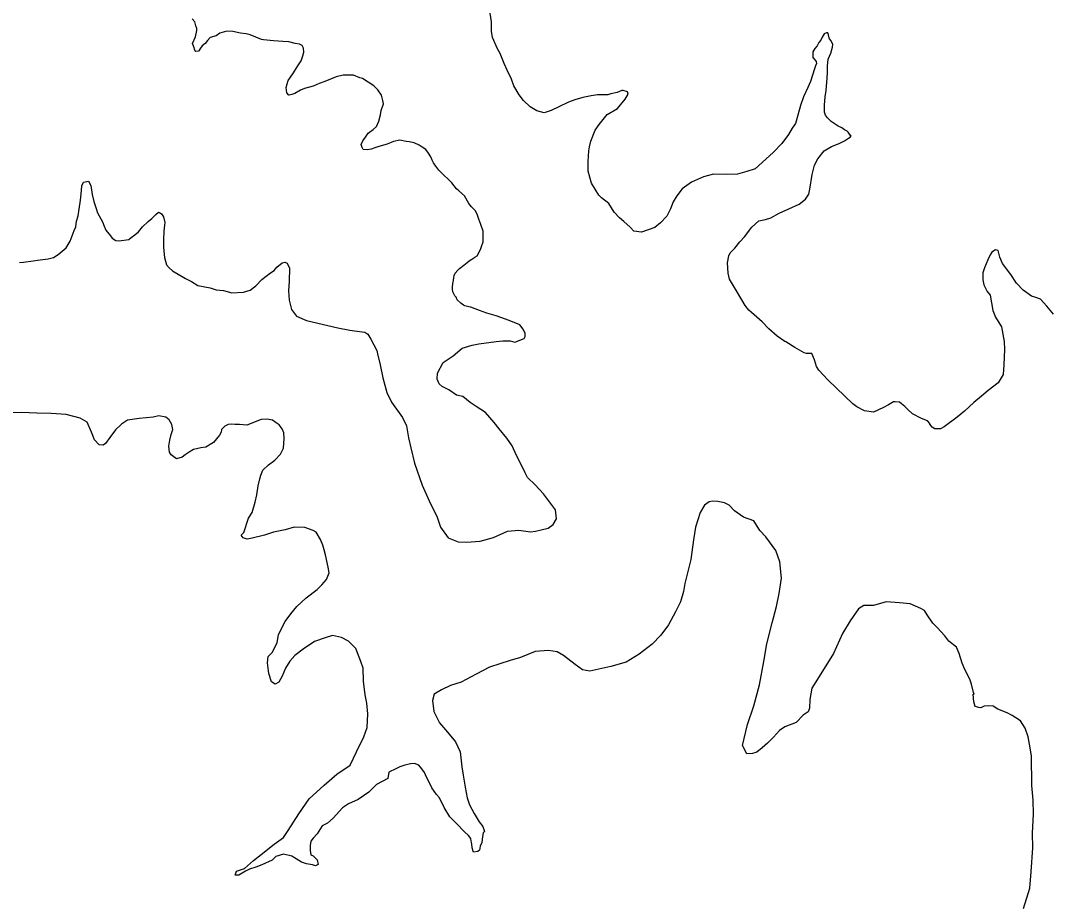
# Model space of a CAD drawing. Extents: x 1377389 to 1380723, y 1168351 to 1170484.
# Drawn here: x 1377594.93 to 1377636.08, y 1170332.41 to 1170367.67 of the extents above; entities that cross this region are included whole.
import ezdxf

# ---------------------------------------------------------------- set-up
doc = ezdxf.new("R2010")
doc.units = 0
doc.layers.add('B_Fill', color=7, linetype='Continuous')

msp = doc.modelspace()

# ---------------------------------------------------------------- linework, layer by layer
at = {"layer": 'B_Fill'}
for points in [[(1377611.225, 1170362.372), (1377611.113, 1170362.52), (1377610.971, 1170362.609), (1377610.85, 1170362.687), (1377610.649, 1170362.785), (1377610.448, 1170362.832), (1377610.328, 1170362.84), (1377610.077, 1170362.897), (1377609.828, 1170362.843), (1377609.579, 1170362.739), (1377609.24, 1170362.634), (1377609.081, 1170362.582), (1377608.932, 1170362.54), (1377608.772, 1170362.508), (1377608.612, 1170362.525), (1377608.571, 1170362.595), (1377608.539, 1170362.725), (1377608.597, 1170362.866), (1377608.705, 1170363.008), (1377608.813, 1170363.17), (1377608.862, 1170363.211), (1377609.011, 1170363.323), (1377609.149, 1170363.435), (1377609.246, 1170363.647), (1377609.313, 1170363.909), (1377609.34, 1170364.079), (1377609.427, 1170364.351), (1377609.405, 1170364.481), (1377609.342, 1170364.691), (1377609.199, 1170364.909), (1377609.047, 1170365.058), (1377608.583, 1170365.352), (1377608.482, 1170365.381), (1377608.231, 1170365.487), (1377607.81, 1170365.491), (1377607.541, 1170365.417), (1377607.084, 1170365.241), (1377606.855, 1170365.157), (1377606.616, 1170365.044), (1377606.267, 1170364.959), (1377606.108, 1170364.886), (1377605.88, 1170364.753), (1377605.77, 1170364.711), (1377605.661, 1170364.689), (1377605.641, 1170364.689), (1377605.569, 1170364.788), (1377605.548, 1170364.888), (1377605.536, 1170364.998), (1377605.574, 1170365.139), (1377605.623, 1170365.27), (1377605.711, 1170365.412), (1377605.828, 1170365.584), (1377605.877, 1170365.655), (1377606.004, 1170365.867), (1377606.142, 1170366.059), (1377606.209, 1170366.261), (1377606.247, 1170366.412), (1377606.225, 1170366.572), (1377606.173, 1170366.671), (1377606.072, 1170366.73), (1377605.902, 1170366.758), (1377605.651, 1170366.814), (1377605.401, 1170366.831), (1377605.03, 1170366.856), (1377604.63, 1170366.9), (1377604.549, 1170366.909), (1377604.107, 1170367.104), (1377603.946, 1170367.141), (1377603.716, 1170367.168), (1377603.404, 1170367.234), (1377603.174, 1170367.241), (1377602.895, 1170367.167), (1377602.737, 1170367.054), (1377602.508, 1170366.991), (1377602.389, 1170366.869), (1377602.301, 1170366.757), (1377602.182, 1170366.666), (1377602.113, 1170366.564), (1377602.035, 1170366.443), (1377601.925, 1170366.431), (1377601.884, 1170366.481), (1377601.852, 1170366.621), (1377601.8, 1170366.76), (1377601.917, 1170367.023), (1377601.963, 1170367.274), (1377601.972, 1170367.354), (1377601.931, 1170367.464), (1377601.889, 1170367.624), (1377601.787, 1170367.743)], [(1377627.184, 1170367.177), (1377627.124, 1170367.186), (1377627.035, 1170367.145), (1377626.957, 1170367.003), (1377626.898, 1170366.892), (1377626.829, 1170366.791), (1377626.761, 1170366.66), (1377626.663, 1170366.548), (1377626.584, 1170366.427), (1377626.588, 1170366.186), (1377626.598, 1170366.176), (1377626.669, 1170366.097), (1377626.72, 1170366.037), (1377626.731, 1170365.957), (1377626.692, 1170365.857), (1377626.654, 1170365.746), (1377626.491, 1170365.242), (1377626.384, 1170365), (1377626.209, 1170364.627), (1377626.094, 1170364.274), (1377625.989, 1170363.892), (1377625.884, 1170363.56), (1377625.757, 1170363.367), (1377625.61, 1170363.115), (1377625.345, 1170362.76), (1377625.009, 1170362.415), (1377624.555, 1170362.007), (1377624.278, 1170361.743), (1377623.95, 1170361.648), (1377623.571, 1170361.532), (1377623.141, 1170361.526), (1377622.611, 1170361.529), (1377622.212, 1170361.423), (1377621.735, 1170361.216), (1377621.368, 1170360.95), (1377621.152, 1170360.676), (1377621.005, 1170360.434), (1377620.889, 1170360.151), (1377620.743, 1170359.859), (1377620.497, 1170359.595), (1377620.269, 1170359.411), (1377619.732, 1170359.223), (1377619.431, 1170359.259), (1377619.279, 1170359.417), (1377619.026, 1170359.644), (1377618.853, 1170359.792), (1377618.65, 1170360.02), (1377618.425, 1170360.367), (1377618.142, 1170360.594), (1377618.031, 1170360.703), (1377617.744, 1170361.18), (1377617.607, 1170361.659), (1377617.612, 1170362.04), (1377617.636, 1170362.462), (1377617.664, 1170362.632), (1377617.711, 1170362.854), (1377617.885, 1170363.297), (1377618.042, 1170363.52), (1377618.366, 1170363.915), (1377618.773, 1170364.152), (1377619.088, 1170364.527), (1377619.205, 1170364.729), (1377619.184, 1170364.819), (1377619.003, 1170364.877), (1377618.953, 1170364.876), (1377618.764, 1170364.793), (1377618.515, 1170364.739), (1377618.395, 1170364.698), (1377617.985, 1170364.702), (1377617.725, 1170364.668), (1377617.396, 1170364.593), (1377617.068, 1170364.499), (1377616.819, 1170364.415), (1377616.431, 1170364.229), (1377616.133, 1170364.084), (1377615.844, 1170363.99), (1377615.553, 1170364.066), (1377615.291, 1170364.223), (1377615.017, 1170364.48), (1377614.844, 1170364.708), (1377614.639, 1170365.066), (1377614.545, 1170365.325), (1377614.37, 1170365.684), (1377614.246, 1170365.953), (1377614.091, 1170366.361), (1377613.978, 1170366.54), (1377613.782, 1170366.989), (1377613.738, 1170367.249), (1377613.743, 1170367.62), (1377613.688, 1170367.97)], [(1377634.242, 1170354.535), (1377634.211, 1170353.923), (1377634.186, 1170353.531), (1377633.991, 1170353.198), (1377633.595, 1170352.891), (1377633.318, 1170352.667), (1377633.021, 1170352.412), (1377632.646, 1170352.066), (1377632.349, 1170351.831), (1377631.824, 1170351.443), (1377631.685, 1170351.361), (1377631.455, 1170351.368), (1377631.354, 1170351.436), (1377631.262, 1170351.556), (1377631.252, 1170351.575), (1377631.171, 1170351.685), (1377630.919, 1170351.781), (1377630.566, 1170351.967), (1377630.384, 1170352.135), (1377630.262, 1170352.263), (1377630.121, 1170352.362), (1377630.04, 1170352.431), (1377629.879, 1170352.448), (1377629.8, 1170352.437), (1377629.611, 1170352.324), (1377629.403, 1170352.211), (1377629.005, 1170352.025), (1377628.644, 1170352.09), (1377628.342, 1170352.246), (1377628.18, 1170352.364), (1377627.531, 1170352.987), (1377627.186, 1170353.323), (1377626.821, 1170353.709), (1377626.729, 1170353.858), (1377626.645, 1170354.127), (1377626.541, 1170354.376), (1377626.331, 1170354.373), (1377626.231, 1170354.402), (1377625.868, 1170354.618), (1377625.505, 1170354.843), (1377625.464, 1170354.852), (1377625.151, 1170355.069), (1377624.827, 1170355.365), (1377624.563, 1170355.632), (1377624.027, 1170356.105), (1377623.874, 1170356.284), (1377623.577, 1170356.811), (1377623.249, 1170357.338), (1377623.196, 1170357.577), (1377623.17, 1170357.988), (1377623.226, 1170358.269), (1377623.274, 1170358.4), (1377623.462, 1170358.584), (1377623.669, 1170358.837), (1377623.846, 1170359.03), (1377624.151, 1170359.415), (1377624.427, 1170359.67), (1377624.687, 1170359.724), (1377624.906, 1170359.797), (1377625.233, 1170359.972), (1377625.621, 1170360.148), (1377626.039, 1170360.334), (1377626.296, 1170360.538), (1377626.423, 1170360.74), (1377626.461, 1170360.931), (1377626.552, 1170361.524), (1377626.647, 1170361.896), (1377626.784, 1170362.149), (1377627.04, 1170362.463), (1377627.327, 1170362.638), (1377627.636, 1170362.762), (1377627.844, 1170362.865), (1377628.003, 1170362.968), (1377628.072, 1170363.019), (1377628.112, 1170363.06), (1377628.081, 1170363.089), (1377628, 1170363.208), (1377627.959, 1170363.248), (1377627.848, 1170363.307), (1377627.747, 1170363.385), (1377627.596, 1170363.453), (1377627.475, 1170363.532), (1377627.313, 1170363.64), (1377627.171, 1170363.788), (1377627.09, 1170363.897), (1377627.048, 1170364.007), (1377627.044, 1170364.288), (1377627.07, 1170364.629), (1377627.116, 1170364.88), (1377627.149, 1170365.372), (1377627.166, 1170365.593), (1377627.163, 1170365.853), (1377627.199, 1170366.134), (1377627.296, 1170366.366), (1377627.362, 1170366.608), (1377627.381, 1170366.708), (1377627.309, 1170366.858), (1377627.248, 1170366.937), (1377627.237, 1170366.977), (1377627.215, 1170367.097), (1377627.184, 1170367.177)], [(1377611.712, 1170347.432), (1377612.008, 1170347.015), (1377612.41, 1170346.85), (1377612.741, 1170346.835), (1377613.29, 1170346.882), (1377613.818, 1170347.03), (1377614.385, 1170347.279), (1377614.835, 1170347.315), (1377615.306, 1170347.252), (1377615.496, 1170347.274), (1377615.725, 1170347.328), (1377616.004, 1170347.392), (1377616.202, 1170347.545), (1377616.339, 1170347.767), (1377616.294, 1170348.128), (1377615.815, 1170348.772), (1377615.49, 1170349.129), (1377615.176, 1170349.425), (1377615.083, 1170349.614), (1377614.939, 1170349.913), (1377614.743, 1170350.301), (1377614.568, 1170350.68), (1377614.354, 1170350.997), (1377614.048, 1170351.364), (1377613.845, 1170351.612), (1377613.509, 1170352.018), (1377613.136, 1170352.253), (1377612.893, 1170352.42), (1377612.6, 1170352.657), (1377612.349, 1170352.704), (1377612.036, 1170352.92), (1377611.774, 1170353.056), (1377611.653, 1170353.165), (1377611.57, 1170353.344), (1377611.587, 1170353.585), (1377611.811, 1170354.009), (1377612.217, 1170354.286), (1377612.573, 1170354.591), (1377612.972, 1170354.707), (1377613.241, 1170354.761), (1377613.93, 1170354.851), (1377614.19, 1170354.885), (1377614.49, 1170354.879), (1377614.681, 1170354.831), (1377615.049, 1170354.977), (1377615.088, 1170355.048), (1377615.086, 1170355.178), (1377615.004, 1170355.347), (1377614.881, 1170355.516), (1377614.519, 1170355.671), (1377614.308, 1170355.748), (1377613.936, 1170355.884), (1377613.554, 1170355.978), (1377613.263, 1170356.085), (1377612.921, 1170356.22), (1377612.891, 1170356.22), (1377612.68, 1170356.277), (1377612.619, 1170356.306), (1377612.518, 1170356.385), (1377612.376, 1170356.523), (1377612.325, 1170356.623), (1377612.284, 1170356.672), (1377612.192, 1170356.831), (1377612.19, 1170356.942), (1377612.189, 1170357.022), (1377612.197, 1170357.172), (1377612.226, 1170357.283), (1377612.234, 1170357.414), (1377612.253, 1170357.494), (1377612.292, 1170357.585), (1377612.4, 1170357.697), (1377612.469, 1170357.768), (1377612.637, 1170357.9), (1377612.766, 1170358.002), (1377612.855, 1170358.074), (1377612.954, 1170358.145), (1377613.073, 1170358.227), (1377613.172, 1170358.279), (1377613.299, 1170358.521), (1377613.347, 1170358.642), (1377613.415, 1170358.834), (1377613.411, 1170359.114), (1377613.409, 1170359.264), (1377613.315, 1170359.524), (1377613.232, 1170359.743), (1377613.169, 1170359.943), (1377613.087, 1170360.082), (1377612.945, 1170360.23), (1377612.833, 1170360.369), (1377612.659, 1170360.667), (1377612.436, 1170360.865), (1377612.345, 1170360.954), (1377612.152, 1170361.192), (1377611.999, 1170361.35), (1377611.847, 1170361.478), (1377611.644, 1170361.696), (1377611.522, 1170361.854), (1377611.43, 1170361.983), (1377611.379, 1170362.093), (1377611.317, 1170362.222), (1377611.225, 1170362.372)], [(1377594.889, 1170358.002), (1377595.049, 1170358.024), (1377595.428, 1170358.08), (1377595.608, 1170358.102), (1377596.028, 1170358.148), (1377596.237, 1170358.201), (1377596.425, 1170358.324), (1377596.742, 1170358.6), (1377596.908, 1170358.863), (1377597.072, 1170359.286), (1377597.14, 1170359.437), (1377597.167, 1170359.658), (1377597.224, 1170359.869), (1377597.271, 1170360.141), (1377597.326, 1170360.492), (1377597.342, 1170360.743), (1377597.378, 1170361.075), (1377597.446, 1170361.216), (1377597.645, 1170361.259), (1377597.728, 1170361.089), (1377597.783, 1170360.729), (1377597.857, 1170360.44), (1377597.94, 1170360.2), (1377598.003, 1170359.991), (1377598.198, 1170359.632), (1377598.27, 1170359.453), (1377598.333, 1170359.294), (1377598.526, 1170359.076), (1377598.587, 1170358.986), (1377598.728, 1170358.888), (1377598.869, 1170358.87), (1377599.258, 1170358.926), (1377599.347, 1170359.007), (1377599.496, 1170359.109), (1377599.644, 1170359.232), (1377599.801, 1170359.434), (1377600.028, 1170359.648), (1377600.167, 1170359.76), (1377600.335, 1170359.923), (1377600.433, 1170360.015), (1377600.474, 1170360.005), (1377600.564, 1170359.946), (1377600.636, 1170359.837), (1377600.689, 1170359.607), (1377600.681, 1170359.497), (1377600.654, 1170359.256), (1377600.639, 1170358.915), (1377600.633, 1170358.634), (1377600.655, 1170358.464), (1377600.679, 1170358.214), (1377600.753, 1170357.914), (1377600.864, 1170357.795), (1377600.996, 1170357.677), (1377601.511, 1170357.363), (1377601.762, 1170357.247), (1377602.015, 1170357.09), (1377602.496, 1170356.996), (1377602.737, 1170356.919), (1377603.038, 1170356.883), (1377603.369, 1170356.798), (1377603.829, 1170356.824), (1377604.098, 1170356.908), (1377604.326, 1170357.082), (1377604.562, 1170357.326), (1377604.909, 1170357.591), (1377605.057, 1170357.694), (1377605.166, 1170357.816), (1377605.373, 1170357.989), (1377605.483, 1170358.02), (1377605.574, 1170357.982), (1377605.666, 1170357.782), (1377605.654, 1170357.261), (1377605.629, 1170356.88), (1377605.654, 1170356.509), (1377605.749, 1170356.13), (1377605.953, 1170355.862), (1377606.356, 1170355.687), (1377607.199, 1170355.498), (1377607.61, 1170355.404), (1377608.082, 1170355.31), (1377608.272, 1170355.273), (1377608.683, 1170355.228), (1377608.804, 1170355.14), (1377608.927, 1170354.941), (1377609.163, 1170354.493), (1377609.185, 1170354.363), (1377609.291, 1170353.924), (1377609.398, 1170353.404), (1377609.567, 1170352.815), (1377609.752, 1170352.427), (1377610.191, 1170351.821), (1377610.345, 1170351.483), (1377610.422, 1170351.012), (1377610.518, 1170350.603), (1377610.666, 1170349.993), (1377610.969, 1170349.115), (1377611.247, 1170348.488), (1377611.576, 1170347.841), (1377611.712, 1170347.432)], [(1377636.193, 1170355.945), (1377635.929, 1170356.262), (1377635.685, 1170356.54), (1377635.494, 1170356.607), (1377635.323, 1170356.665), (1377634.99, 1170356.901), (1377634.726, 1170357.188), (1377634.491, 1170357.525), (1377634.165, 1170357.962), (1377634.051, 1170358.221), (1377633.987, 1170358.481), (1377633.877, 1170358.519), (1377633.738, 1170358.417), (1377633.67, 1170358.316), (1377633.572, 1170358.114), (1377633.447, 1170357.801), (1377633.369, 1170357.6), (1377633.373, 1170357.309), (1377633.416, 1170357.119), (1377633.55, 1170356.851), (1377633.662, 1170356.702), (1377633.77, 1170356.092), (1377633.884, 1170355.823), (1377634.12, 1170355.445), (1377634.228, 1170354.855), (1377634.242, 1170354.535)], [(1377603.482, 1170351.537), (1377603.342, 1170351.545), (1377603.222, 1170351.533), (1377603.083, 1170351.471), (1377602.955, 1170351.339), (1377602.946, 1170351.238), (1377602.878, 1170351.107), (1377602.632, 1170350.813), (1377602.324, 1170350.638), (1377602.125, 1170350.605), (1377601.835, 1170350.541), (1377601.657, 1170350.428), (1377601.498, 1170350.326), (1377601.379, 1170350.234), (1377601.16, 1170350.161), (1377600.938, 1170350.328), (1377600.876, 1170350.437), (1377600.853, 1170350.678), (1377600.89, 1170350.909), (1377600.947, 1170351.14), (1377601.014, 1170351.342), (1377600.971, 1170351.541), (1377600.859, 1170351.72), (1377600.727, 1170351.829), (1377600.446, 1170351.885), (1377600.227, 1170351.832), (1377599.667, 1170351.774), (1377599.198, 1170351.707), (1377598.96, 1170351.553), (1377598.713, 1170351.329), (1377598.487, 1170351.025), (1377598.321, 1170350.782), (1377598.222, 1170350.711), (1377598.071, 1170350.729), (1377597.878, 1170350.927), (1377597.764, 1170351.236), (1377597.589, 1170351.634), (1377597.306, 1170351.791), (1377596.744, 1170351.943), (1377596.153, 1170351.975), (1377595.573, 1170351.987), (1377594.962, 1170352.018), (1377594.562, 1170352.003)], [(1377605.934, 1170334.188), (1377605.762, 1170334.296), (1377605.431, 1170334.382), (1377605.122, 1170334.287), (1377604.984, 1170334.135), (1377604.566, 1170333.959), (1377604.328, 1170333.855), (1377604.068, 1170333.781), (1377603.91, 1170333.699), (1377603.642, 1170333.535), (1377603.502, 1170333.543), (1377603.559, 1170333.704), (1377603.868, 1170333.808), (1377604.234, 1170334.124), (1377604.54, 1170334.369), (1377605.065, 1170334.778), (1377605.431, 1170335.043), (1377605.618, 1170335.327), (1377605.833, 1170335.65), (1377606.049, 1170335.984), (1377606.46, 1170336.592), (1377607.053, 1170337.131), (1377607.557, 1170337.579), (1377608.092, 1170337.938), (1377608.345, 1170338.463), (1377608.637, 1170339.058), (1377608.782, 1170339.431), (1377608.804, 1170339.983), (1377608.758, 1170340.403), (1377608.694, 1170340.743), (1377608.626, 1170341.293), (1377608.619, 1170341.805), (1377608.525, 1170342.074), (1377608.318, 1170342.592), (1377608.024, 1170342.879), (1377607.752, 1170343.035), (1377607.39, 1170343.111), (1377607.092, 1170343.016), (1377606.673, 1170342.87), (1377606.218, 1170342.563), (1377605.891, 1170342.318), (1377605.684, 1170342.084), (1377605.518, 1170341.811), (1377605.382, 1170341.488), (1377605.245, 1170341.246), (1377605.097, 1170341.164), (1377604.955, 1170341.262), (1377604.84, 1170341.591), (1377604.795, 1170342.022), (1377604.821, 1170342.273), (1377604.979, 1170342.435), (1377605.184, 1170342.819), (1377605.239, 1170343.151), (1377605.502, 1170343.676), (1377605.728, 1170343.979), (1377605.964, 1170344.273), (1377606.339, 1170344.61), (1377606.775, 1170344.946), (1377606.962, 1170345.14), (1377607.149, 1170345.343), (1377607.256, 1170345.615), (1377607.223, 1170345.835), (1377607.116, 1170346.335), (1377607.053, 1170346.534), (1377607.01, 1170346.724), (1377606.907, 1170346.943), (1377606.743, 1170347.242), (1377606.622, 1170347.3), (1377606.29, 1170347.426), (1377605.86, 1170347.44), (1377605.501, 1170347.334), (1377605.032, 1170347.238), (1377604.674, 1170347.122), (1377604.175, 1170346.995), (1377603.976, 1170346.952), (1377603.815, 1170347.01), (1377603.743, 1170347.119), (1377603.842, 1170347.221), (1377604.034, 1170347.795), (1377604.181, 1170348.028), (1377604.295, 1170348.43), (1377604.371, 1170348.732), (1377604.426, 1170349.094), (1377604.493, 1170349.365), (1377604.531, 1170349.516), (1377604.608, 1170349.708), (1377604.835, 1170349.922), (1377605.082, 1170350.115), (1377605.309, 1170350.359), (1377605.426, 1170350.591), (1377605.461, 1170350.983), (1377605.447, 1170351.203), (1377605.385, 1170351.363), (1377605.253, 1170351.531), (1377605.142, 1170351.61), (1377604.99, 1170351.708), (1377604.76, 1170351.755), (1377604.54, 1170351.742), (1377603.963, 1170351.513), (1377603.672, 1170351.539), (1377603.482, 1170351.537)], [(1377622.254, 1170348.321), (1377622.078, 1170348.018), (1377621.896, 1170347.444), (1377621.813, 1170346.932), (1377621.704, 1170346.148), (1377621.467, 1170345.193), (1377621.411, 1170344.871), (1377621.297, 1170344.459), (1377621.102, 1170344.055), (1377620.82, 1170343.54), (1377620.505, 1170343.124), (1377620.16, 1170342.768), (1377619.645, 1170342.36), (1377619.129, 1170342.052), (1377618.512, 1170341.873), (1377618.033, 1170341.766), (1377617.674, 1170341.691), (1377617.383, 1170341.737), (1377617.09, 1170341.954), (1377616.625, 1170342.318), (1377616.373, 1170342.455), (1377616.022, 1170342.51), (1377615.482, 1170342.472), (1377614.905, 1170342.234), (1377614.487, 1170342.117), (1377613.67, 1170341.845), (1377613.134, 1170341.567), (1377612.528, 1170341.248), (1377612.1, 1170341.112), (1377611.742, 1170340.946), (1377611.454, 1170340.772), (1377611.388, 1170340.52), (1377611.434, 1170340.08), (1377611.67, 1170339.622), (1377611.986, 1170339.255), (1377612.301, 1170338.869), (1377612.487, 1170338.471), (1377612.555, 1170337.86), (1377612.61, 1170337.54), (1377612.696, 1170337.05), (1377612.772, 1170336.63), (1377612.866, 1170336.351), (1377613.051, 1170336.002), (1377613.246, 1170335.674), (1377613.398, 1170335.486), (1377613.461, 1170335.286), (1377613.412, 1170335.226), (1377613.384, 1170335.085), (1377613.357, 1170334.844), (1377613.289, 1170334.692), (1377613.261, 1170334.542), (1377613.202, 1170334.491), (1377613.022, 1170334.458), (1377613.012, 1170334.498), (1377612.97, 1170334.628), (1377612.958, 1170334.788), (1377612.936, 1170334.898), (1377612.915, 1170335.008), (1377612.823, 1170335.127), (1377612.661, 1170335.275), (1377612.346, 1170335.602), (1377612.073, 1170335.868), (1377611.857, 1170336.246), (1377611.672, 1170336.625), (1377611.55, 1170336.763), (1377611.356, 1170337.031), (1377611.284, 1170337.201), (1377611.15, 1170337.459), (1377611.068, 1170337.639), (1377610.956, 1170337.787), (1377610.843, 1170337.936), (1377610.663, 1170337.994), (1377610.513, 1170337.982), (1377610.283, 1170337.938), (1377610.084, 1170337.865), (1377609.925, 1170337.783), (1377609.647, 1170337.649), (1377609.6, 1170337.397), (1377609.154, 1170337.161), (1377608.848, 1170336.856), (1377608.412, 1170336.559), (1377608.034, 1170336.383), (1377607.786, 1170336.229), (1377607.422, 1170335.813), (1377607.194, 1170335.619), (1377606.976, 1170335.506), (1377606.78, 1170335.193), (1377606.622, 1170335.02), (1377606.524, 1170334.898), (1377606.496, 1170334.727), (1377606.499, 1170334.527), (1377606.521, 1170334.357), (1377606.622, 1170334.308), (1377606.734, 1170334.189), (1377606.774, 1170334.15), (1377606.817, 1170333.97), (1377606.708, 1170333.908), (1377606.597, 1170333.947), (1377606.356, 1170333.994), (1377606.155, 1170334.061), (1377605.934, 1170334.188)], [(1377635.002, 1170332.21), (1377635.251, 1170333.026), (1377635.312, 1170333.668), (1377635.368, 1170334.631), (1377635.36, 1170335.223), (1377635.4, 1170335.975), (1377635.382, 1170336.536), (1377635.334, 1170337.127), (1377635.317, 1170338.31), (1377635.241, 1170338.77), (1377635.187, 1170339.07), (1377635.062, 1170339.409), (1377634.878, 1170339.697), (1377634.545, 1170339.913), (1377634.353, 1170340.02), (1377633.981, 1170340.166), (1377633.79, 1170340.283), (1377633.589, 1170340.3), (1377633.429, 1170340.288), (1377633.3, 1170340.226), (1377633.21, 1170340.235), (1377633.069, 1170340.273), (1377633.017, 1170340.463), (1377632.992, 1170340.773), (1377633.033, 1170340.764), (1377633.002, 1170340.834), (1377632.917, 1170341.163), (1377632.854, 1170341.373), (1377632.659, 1170341.751), (1377632.555, 1170342.01), (1377632.43, 1170342.389), (1377632.326, 1170342.639), (1377632.013, 1170342.885), (1377631.86, 1170343.093), (1377631.555, 1170343.43), (1377631.373, 1170343.608), (1377631.148, 1170343.935), (1377631.045, 1170344.114), (1377630.904, 1170344.192), (1377630.472, 1170344.377), (1377630.041, 1170344.421), (1377629.51, 1170344.454), (1377629.012, 1170344.316), (1377628.622, 1170344.311), (1377628.414, 1170344.178), (1377628.07, 1170343.692), (1377627.767, 1170343.186), (1377627.408, 1170342.389), (1377626.84, 1170341.469), (1377626.537, 1170341.013), (1377626.463, 1170340.551), (1377626.448, 1170340.21), (1377626.4, 1170340.069), (1377626.202, 1170339.926), (1377625.916, 1170339.631), (1377625.468, 1170339.465), (1377625.25, 1170339.321), (1377625.013, 1170339.047), (1377624.767, 1170338.813), (1377624.559, 1170338.62), (1377624.341, 1170338.456), (1377624.172, 1170338.394), (1377623.952, 1170338.381), (1377623.777, 1170338.719), (1377623.976, 1170339.554), (1377624.226, 1170340.299), (1377624.454, 1170341.135), (1377624.621, 1170342.069), (1377624.751, 1170342.783), (1377624.96, 1170343.618), (1377625.131, 1170344.272), (1377625.234, 1170344.795), (1377625.335, 1170345.407), (1377625.266, 1170346.048), (1377625.1, 1170346.507), (1377624.702, 1170347.053), (1377624.459, 1170347.3), (1377624.223, 1170347.697), (1377623.811, 1170347.842), (1377623.447, 1170348.088), (1377623.244, 1170348.315), (1377623.053, 1170348.413), (1377622.792, 1170348.459), (1377622.582, 1170348.476), (1377622.442, 1170348.444), (1377622.254, 1170348.321)]]:
    msp.add_lwpolyline(points, dxfattribs=at)

doc.saveas('drawing.dxf')
